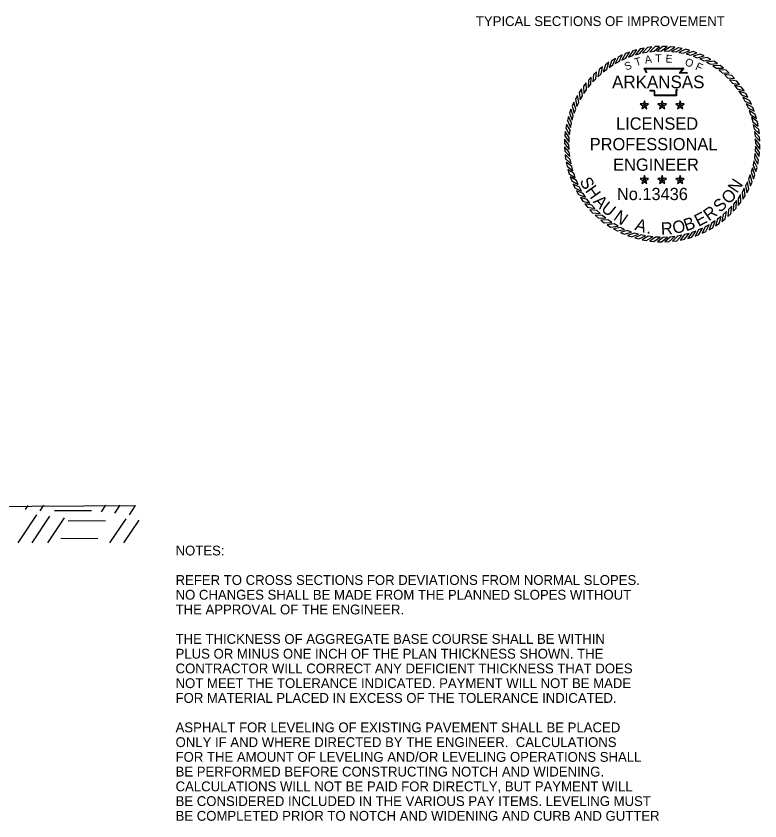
# Model space of a CAD drawing. Extents: x 1001270 to 1003428, y 1840152 to 1842912.
# Drawn here: x 1001383.06 to 1001428.48, y 1841177.29 to 1841226.43 of the extents above; entities that cross this region are included whole.
import ezdxf

# ---------------------------------------------------------------- set-up
doc = ezdxf.new("R2010")
doc.units = 0
for name, color, linetype in [('1', 7, 'Continuous'), ('19', 7, 'Continuous'), ('G-ANNO-SYMB', 7, 'Continuous')]:
    doc.layers.add(name, color=color, linetype=linetype)

msp = doc.modelspace()

# ---------------------------------------------------------------- linework, layer by layer
at = {"layer": '19'}
for p, q in [((1001383.629, 1841196.31), (1001383.795, 1841196.554)), ((1001384.524, 1841196.218), (1001384.75, 1841196.557)), ((1001385.412, 1841196.247), (1001387.673, 1841196.236)), ((1001388.288, 1841196.162), (1001388.55, 1841196.558)), ((1001389.083, 1841196.07), (1001389.415, 1841196.559)), ((1001389.978, 1841195.978), (1001390.359, 1841196.552)), ((1001383.186, 1841194.255), (1001384.338, 1841195.976)), ((1001384.041, 1841194.257), (1001385.133, 1841195.884)), ((1001384.996, 1841194.259), (1001386.028, 1841195.792)), ((1001388.796, 1841194.26), (1001389.793, 1841195.736)), ((1001386.242, 1841195.619), (1001388.513, 1841195.606)), ((1001389.651, 1841194.263), (1001390.587, 1841195.644)), ((1001385.8, 1841194.549), (1001388.06, 1841194.527))]:
    msp.add_line(p, q, dxfattribs=at)
msp.add_lwpolyline([(1001328.989, 1841200.31), (1001332.565, 1841198.276), (1001334.924, 1841197.639), (1001336.5, 1841197.555), (1001339.205, 1841197.826), (1001350.972, 1841198), (1001362.984, 1841197.659), (1001367.173, 1841197.123), (1001372.054, 1841196.875), (1001376.14, 1841196.662), (1001380.854, 1841196.492), (1001390.359, 1841196.552)], dxfattribs=at)
at = {"layer": 'G-ANNO-SYMB'}
for points in [[(1001420.513, 1841224.229), (1001420.273, 1841224.138), (1001420.048, 1841223.74), (1001420.3, 1841223.854)], [(1001420.96, 1841224.369), (1001420.714, 1841224.297), (1001420.458, 1841223.918), (1001420.719, 1841224.012)], [(1001421.416, 1841224.474), (1001421.165, 1841224.421), (1001420.881, 1841224.063), (1001421.148, 1841224.136)], [(1001421.88, 1841224.542), (1001421.625, 1841224.509), (1001421.314, 1841224.175), (1001421.586, 1841224.227)], [(1001422.347, 1841224.574), (1001422.091, 1841224.561), (1001421.754, 1841224.252), (1001422.029, 1841224.283)], [(1001422.816, 1841224.569), (1001422.559, 1841224.576), (1001422.199, 1841224.295), (1001422.476, 1841224.303)], [(1001423.282, 1841224.527), (1001423.027, 1841224.554), (1001422.646, 1841224.302), (1001422.923, 1841224.289)], [(1001423.744, 1841224.449), (1001423.492, 1841224.496), (1001423.092, 1841224.274), (1001423.367, 1841224.24)], [(1001424.198, 1841224.335), (1001423.951, 1841224.402), (1001423.535, 1841224.212), (1001423.806, 1841224.156)], [(1001424.642, 1841224.185), (1001424.401, 1841224.271), (1001423.971, 1841224.115), (1001424.237, 1841224.038)], [(1001419.658, 1841223.846), (1001419.436, 1841223.719), (1001419.276, 1841223.29), (1001419.507, 1841223.443)], [(1001420.078, 1841224.055), (1001419.846, 1841223.945), (1001419.653, 1841223.53), (1001419.896, 1841223.664)], [(1001425.073, 1841224.001), (1001424.839, 1841224.106), (1001424.398, 1841223.984), (1001424.658, 1841223.886)], [(1001425.488, 1841223.784), (1001425.263, 1841223.907), (1001424.814, 1841223.82), (1001425.065, 1841223.702)], [(1001425.885, 1841223.535), (1001425.67, 1841223.675), (1001425.216, 1841223.624), (1001425.457, 1841223.486)], [(1001418.874, 1841223.335), (1001418.675, 1841223.174), (1001418.584, 1841222.726), (1001418.789, 1841222.912)], [(1001419.256, 1841223.606), (1001419.045, 1841223.461), (1001418.919, 1841223.022), (1001419.138, 1841223.191)], [(1001426.261, 1841223.256), (1001426.058, 1841223.412), (1001425.601, 1841223.396), (1001425.83, 1841223.241)], [(1001418.18, 1841222.707), (1001418.008, 1841222.516), (1001417.988, 1841222.059), (1001418.161, 1841222.276)], [(1001418.515, 1841223.034), (1001418.329, 1841222.858), (1001418.273, 1841222.404), (1001418.462, 1841222.606)], [(1001426.614, 1841222.948), (1001426.424, 1841223.12), (1001425.967, 1841223.14), (1001426.183, 1841222.966)], [(1001426.942, 1841222.613), (1001426.765, 1841222.799), (1001426.312, 1841222.855), (1001426.514, 1841222.665)], [(1001417.872, 1841222.354), (1001417.716, 1841222.15), (1001417.732, 1841221.693), (1001417.887, 1841221.923)], [(1001427.242, 1841222.253), (1001427.081, 1841222.453), (1001426.633, 1841222.544), (1001426.82, 1841222.339)], [(1001427.513, 1841221.872), (1001427.368, 1841222.083), (1001426.929, 1841222.209), (1001427.099, 1841221.99)], [(1001417.593, 1841221.978), (1001417.453, 1841221.763), (1001417.504, 1841221.308), (1001417.642, 1841221.549)], [(1001427.754, 1841221.47), (1001427.626, 1841221.692), (1001427.198, 1841221.852), (1001427.35, 1841221.621)], [(1001417.344, 1841221.581), (1001417.221, 1841221.356), (1001417.308, 1841220.907), (1001417.426, 1841221.158)], [(1001421.427, 1841220.986), (1001421.488, 1841221.07), (1001421.427, 1841221.259), (1001421.366, 1841221.07)], [(1001422.518, 1841220.986), (1001422.579, 1841221.07), (1001422.518, 1841221.259), (1001422.456, 1841221.07)], [(1001423.609, 1841220.986), (1001423.67, 1841221.07), (1001423.609, 1841221.259), (1001423.547, 1841221.07)], [(1001427.962, 1841221.05), (1001427.852, 1841221.282), (1001427.438, 1841221.475), (1001427.571, 1841221.232)], [(1001416.943, 1841220.735), (1001416.857, 1841220.493), (1001417.013, 1841220.064), (1001417.09, 1841220.33)], [(1001417.127, 1841221.166), (1001417.022, 1841220.932), (1001417.144, 1841220.491), (1001417.242, 1841220.75)], [(1001421.427, 1841220.986), (1001421.366, 1841221.07), (1001421.167, 1841221.07), (1001421.328, 1841220.954)], [(1001421.427, 1841220.986), (1001421.328, 1841220.954), (1001421.266, 1841220.765), (1001421.427, 1841220.882)], [(1001421.427, 1841220.986), (1001421.526, 1841220.954), (1001421.686, 1841221.07), (1001421.488, 1841221.07)], [(1001421.427, 1841220.986), (1001421.427, 1841220.882), (1001421.587, 1841220.765), (1001421.526, 1841220.954)], [(1001422.518, 1841220.986), (1001422.456, 1841221.07), (1001422.258, 1841221.07), (1001422.419, 1841220.954)], [(1001422.518, 1841220.986), (1001422.419, 1841220.954), (1001422.357, 1841220.765), (1001422.518, 1841220.882)], [(1001422.518, 1841220.986), (1001422.617, 1841220.954), (1001422.777, 1841221.07), (1001422.579, 1841221.07)], [(1001422.518, 1841220.986), (1001422.518, 1841220.882), (1001422.678, 1841220.765), (1001422.617, 1841220.954)], [(1001423.609, 1841220.986), (1001423.547, 1841221.07), (1001423.349, 1841221.07), (1001423.51, 1841220.954)], [(1001423.609, 1841220.986), (1001423.51, 1841220.954), (1001423.448, 1841220.765), (1001423.609, 1841220.882)], [(1001423.609, 1841220.986), (1001423.708, 1841220.954), (1001423.868, 1841221.07), (1001423.67, 1841221.07)], [(1001423.609, 1841220.986), (1001423.609, 1841220.882), (1001423.769, 1841220.765), (1001423.708, 1841220.954)], [(1001428.137, 1841220.615), (1001428.045, 1841220.855), (1001427.647, 1841221.08), (1001427.761, 1841220.828)], [(1001416.793, 1841220.291), (1001416.726, 1841220.043), (1001416.916, 1841219.627), (1001416.972, 1841219.899)], [(1001428.277, 1841220.168), (1001428.204, 1841220.414), (1001427.825, 1841220.67), (1001427.919, 1841220.409)], [(1001428.381, 1841219.712), (1001428.328, 1841219.963), (1001427.97, 1841220.247), (1001428.044, 1841219.98)], [(1001416.679, 1841219.837), (1001416.632, 1841219.584), (1001416.854, 1841219.185), (1001416.888, 1841219.46)], [(1001428.449, 1841219.248), (1001428.417, 1841219.503), (1001428.082, 1841219.814), (1001428.134, 1841219.542)], [(1001416.601, 1841219.375), (1001416.574, 1841219.12), (1001416.826, 1841218.738), (1001416.839, 1841219.015)], [(1001428.481, 1841218.781), (1001428.468, 1841219.037), (1001428.159, 1841219.374), (1001428.19, 1841219.099)], [(1001416.559, 1841218.908), (1001416.552, 1841218.652), (1001416.833, 1841218.291), (1001416.825, 1841218.568)], [(1001428.476, 1841218.312), (1001428.483, 1841218.569), (1001428.202, 1841218.929), (1001428.211, 1841218.652)], [(1001416.554, 1841218.44), (1001416.567, 1841218.184), (1001416.876, 1841217.846), (1001416.845, 1841218.122)], [(1001428.434, 1841217.846), (1001428.462, 1841218.101), (1001428.209, 1841218.482), (1001428.196, 1841218.205)], [(1001416.586, 1841217.972), (1001416.619, 1841217.718), (1001416.953, 1841217.406), (1001416.901, 1841217.678)], [(1001428.356, 1841217.384), (1001428.404, 1841217.636), (1001428.182, 1841218.036), (1001428.147, 1841217.761)], [(1001416.654, 1841217.509), (1001416.707, 1841217.258), (1001417.065, 1841216.973), (1001416.992, 1841217.241)], [(1001428.242, 1841216.93), (1001428.309, 1841217.177), (1001428.119, 1841217.593), (1001428.063, 1841217.322)], [(1001416.759, 1841217.052), (1001416.831, 1841216.806), (1001417.21, 1841216.55), (1001417.116, 1841216.811)], [(1001428.092, 1841216.486), (1001428.179, 1841216.727), (1001428.022, 1841217.157), (1001427.945, 1841216.891)], [(1001416.899, 1841216.605), (1001416.99, 1841216.366), (1001417.388, 1841216.14), (1001417.274, 1841216.393)], [(1001421.427, 1841216.418), (1001421.366, 1841216.502), (1001421.167, 1841216.502), (1001421.328, 1841216.386)], [(1001421.427, 1841216.418), (1001421.328, 1841216.386), (1001421.266, 1841216.197), (1001421.427, 1841216.314)], [(1001421.427, 1841216.418), (1001421.488, 1841216.502), (1001421.427, 1841216.69), (1001421.366, 1841216.502)], [(1001421.427, 1841216.418), (1001421.526, 1841216.386), (1001421.686, 1841216.502), (1001421.488, 1841216.502)], [(1001421.427, 1841216.418), (1001421.427, 1841216.314), (1001421.587, 1841216.197), (1001421.526, 1841216.386)], [(1001422.518, 1841216.418), (1001422.456, 1841216.502), (1001422.258, 1841216.502), (1001422.419, 1841216.386)], [(1001422.518, 1841216.418), (1001422.419, 1841216.386), (1001422.357, 1841216.197), (1001422.518, 1841216.314)], [(1001422.518, 1841216.418), (1001422.579, 1841216.502), (1001422.518, 1841216.69), (1001422.456, 1841216.502)], [(1001422.518, 1841216.418), (1001422.617, 1841216.386), (1001422.777, 1841216.502), (1001422.579, 1841216.502)], [(1001422.518, 1841216.418), (1001422.518, 1841216.314), (1001422.678, 1841216.197), (1001422.617, 1841216.386)], [(1001423.609, 1841216.418), (1001423.547, 1841216.502), (1001423.349, 1841216.502), (1001423.51, 1841216.386)], [(1001423.609, 1841216.418), (1001423.51, 1841216.386), (1001423.448, 1841216.197), (1001423.609, 1841216.314)], [(1001423.609, 1841216.418), (1001423.67, 1841216.502), (1001423.609, 1841216.69), (1001423.547, 1841216.502)], [(1001423.609, 1841216.418), (1001423.708, 1841216.386), (1001423.868, 1841216.502), (1001423.67, 1841216.502)], [(1001423.609, 1841216.418), (1001423.609, 1841216.314), (1001423.769, 1841216.197), (1001423.708, 1841216.386)], [(1001427.691, 1841215.64), (1001427.814, 1841215.865), (1001427.727, 1841216.314), (1001427.609, 1841216.063)], [(1001427.909, 1841216.055), (1001428.013, 1841216.289), (1001427.891, 1841216.73), (1001427.793, 1841216.47)], [(1001417.073, 1841216.171), (1001417.183, 1841215.939), (1001417.598, 1841215.746), (1001417.464, 1841215.988)], [(1001427.442, 1841215.243), (1001427.583, 1841215.458), (1001427.531, 1841215.912), (1001427.394, 1841215.671)], [(1001417.282, 1841215.751), (1001417.409, 1841215.529), (1001417.838, 1841215.368), (1001417.685, 1841215.6)], [(1001417.522, 1841215.349), (1001417.667, 1841215.137), (1001418.106, 1841215.011), (1001417.936, 1841215.23)], [(1001427.163, 1841214.867), (1001427.32, 1841215.07), (1001427.304, 1841215.527), (1001427.148, 1841215.298)], [(1001417.793, 1841214.967), (1001417.954, 1841214.767), (1001418.402, 1841214.676), (1001418.216, 1841214.881)], [(1001426.855, 1841214.514), (1001427.027, 1841214.704), (1001427.047, 1841215.161), (1001426.874, 1841214.945)], [(1001418.094, 1841214.608), (1001418.27, 1841214.421), (1001418.724, 1841214.365), (1001418.522, 1841214.555)], [(1001426.161, 1841213.886), (1001426.361, 1841214.047), (1001426.452, 1841214.495), (1001426.247, 1841214.308)], [(1001426.52, 1841214.186), (1001426.707, 1841214.363), (1001426.763, 1841214.816), (1001426.573, 1841214.614)], [(1001418.421, 1841214.273), (1001418.612, 1841214.101), (1001419.069, 1841214.081), (1001418.852, 1841214.254)], [(1001418.774, 1841213.965), (1001418.978, 1841213.808), (1001419.435, 1841213.824), (1001419.205, 1841213.98)], [(1001425.377, 1841213.374), (1001425.599, 1841213.502), (1001425.76, 1841213.93), (1001425.528, 1841213.778)], [(1001425.779, 1841213.615), (1001425.991, 1841213.759), (1001426.117, 1841214.199), (1001425.898, 1841214.029)], [(1001419.15, 1841213.685), (1001419.365, 1841213.545), (1001419.82, 1841213.597), (1001419.579, 1841213.734)], [(1001419.547, 1841213.436), (1001419.772, 1841213.314), (1001420.221, 1841213.401), (1001419.97, 1841213.519)], [(1001424.523, 1841212.991), (1001424.762, 1841213.083), (1001424.988, 1841213.481), (1001424.735, 1841213.367)], [(1001424.957, 1841213.166), (1001425.189, 1841213.276), (1001425.382, 1841213.69), (1001425.14, 1841213.557)], [(1001419.962, 1841213.219), (1001420.196, 1841213.114), (1001420.637, 1841213.237), (1001420.378, 1841213.335)], [(1001420.393, 1841213.035), (1001420.635, 1841212.949), (1001421.064, 1841213.106), (1001420.798, 1841213.183)], [(1001420.837, 1841212.886), (1001421.085, 1841212.819), (1001421.501, 1841213.009), (1001421.229, 1841213.065)], [(1001421.291, 1841212.772), (1001421.543, 1841212.724), (1001421.943, 1841212.946), (1001421.668, 1841212.981)], [(1001421.753, 1841212.694), (1001422.008, 1841212.666), (1001422.39, 1841212.919), (1001422.113, 1841212.931)], [(1001422.22, 1841212.652), (1001422.476, 1841212.644), (1001422.837, 1841212.926), (1001422.56, 1841212.917)], [(1001422.688, 1841212.647), (1001422.944, 1841212.66), (1001423.282, 1841212.969), (1001423.006, 1841212.938)], [(1001423.156, 1841212.679), (1001423.41, 1841212.711), (1001423.722, 1841213.046), (1001423.45, 1841212.994)], [(1001423.619, 1841212.747), (1001423.87, 1841212.8), (1001424.155, 1841213.158), (1001423.887, 1841213.084)], [(1001424.076, 1841212.851), (1001424.322, 1841212.924), (1001424.577, 1841213.303), (1001424.317, 1841213.209)]]:
    msp.add_lwpolyline(points, close=True, dxfattribs=at)
for points in [[(1001421.562, 1841222.94), (1001421.423, 1841223.241), (1001423.829, 1841223.243), (1001423.628, 1841222.99), (1001423.792, 1841222.992), (1001423.928, 1841222.994), (1001424.065, 1841222.979)], [(1001421.596, 1841222.956), (1001421.482, 1841223.203), (1001423.75, 1841223.205), (1001423.548, 1841222.951), (1001423.792, 1841222.954), (1001423.926, 1841222.956), (1001424.06, 1841222.941)], [(1001423.45, 1841221.932), (1001423.409, 1841221.898), (1001423.395, 1841221.849), (1001423.382, 1841221.724), (1001423.382, 1841221.557), (1001422.038, 1841221.557), (1001422.038, 1841221.782), (1001422.038, 1841221.832), (1001421.984, 1841221.849), (1001421.793, 1841221.849), (1001421.759, 1841221.9)], [(1001423.426, 1841221.961), (1001423.375, 1841221.92), (1001423.358, 1841221.856), (1001423.344, 1841221.726), (1001423.344, 1841221.596), (1001422.077, 1841221.596), (1001422.077, 1841221.782), (1001422.077, 1841221.86), (1001421.99, 1841221.887), (1001421.813, 1841221.887), (1001421.791, 1841221.921)]]:
    msp.add_lwpolyline(points, dxfattribs=at)

# ---------------------------------------------------------------- texts
at = {"layer": '1'}
msp.add_text('TYPICAL SECTIONS OF IMPROVEMENT', height=0.6, dxfattribs=at).set_placement((1001411.138, 1841225.819))
at = {"layer": '19'}
for s, p in [('NOTES:', (1001392.802, 1841193.495)), ('REFER TO CROSS SECTIONS FOR DEVIATIONS FROM NORMAL SLOPES.', (1001392.802, 1841191.695)), ('NO CHANGES SHALL BE MADE FROM THE PLANNED SLOPES WITHOUT', (1001392.802, 1841190.795)), ('THE APPROVAL OF THE ENGINEER.', (1001392.802, 1841189.895)), ('THE THICKNESS OF AGGREGATE BASE COURSE SHALL BE WITHIN', (1001392.802, 1841188.095)), ('PLUS OR MINUS ONE INCH OF THE PLAN THICKNESS SHOWN. THE', (1001392.802, 1841187.195)), ('CONTRACTOR WILL CORRECT ANY DEFICIENT THICKNESS THAT DOES', (1001392.802, 1841186.295)), ('NOT MEET THE TOLERANCE INDICATED. PAYMENT WILL NOT BE MADE', (1001392.802, 1841185.395)), ('FOR MATERIAL PLACED IN EXCESS OF THE TOLERANCE INDICATED.', (1001392.802, 1841184.495)), ('ASPHALT FOR LEVELING OF EXISTING PAVEMENT SHALL BE PLACED', (1001392.802, 1841182.695)), ('ONLY IF AND WHERE DIRECTED BY THE ENGINEER.  CALCULATIONS', (1001392.802, 1841181.795)), ('FOR THE AMOUNT OF LEVELING AND/OR LEVELING OPERATIONS SHALL', (1001392.802, 1841180.895)), ('BE PERFORMED BEFORE CONSTRUCTING NOTCH AND WIDENING.', (1001392.802, 1841179.995)), ('CALCULATIONS WILL NOT BE PAID FOR DIRECTLY, BUT PAYMENT WILL', (1001392.802, 1841179.095)), ('BE CONSIDERED INCLUDED IN THE VARIOUS PAY ITEMS. LEVELING MUST ', (1001392.802, 1841178.195)), ('BE COMPLETED PRIOR TO NOTCH AND WIDENING AND CURB AND GUTTER', (1001392.802, 1841177.295))]:
    msp.add_text(s, height=0.6, dxfattribs=at).set_placement(p)
at = {"layer": 'G-ANNO-SYMB'}
for s, height, rotation, p in [('T', 0.475, 16.9015, (1001420.912, 1841223.369)), ('A', 0.475, 8.6788, (1001421.489, 1841223.52)), ('T', 0.475, 1.4789, (1001422.102, 1841223.614)), ('E', 0.475, 356.672, (1001422.709, 1841223.6)), ('O', 0.475, 341.2218, (1001423.862, 1841223.437)), ('S', 0.475, 19.7726, (1001420.309, 1841223.098)), ('F', 0.475, 335.3628, (1001424.501, 1841223.187)), ('ARKANSAS', 0.7747, 360, (1001419.456, 1841222.018)), ('LICENSED', 0.75, 360, (1001419.696, 1841219.49)), ('PROFESSIONAL', 0.75, 360, (1001418.089, 1841218.235)), ('ENGINEER', 0.75, 360, (1001419.518, 1841216.981)), ('S', 0.75, 298.1636, (1001417.45, 1841216.35)), ('N', 0.75, 56.1007, (1001427.092, 1841215.567)), ('H', 0.75, 305.619, (1001417.792, 1841215.763)), ('No.13436', 0.747, 360, (1001419.754, 1841215.193)), ('O', 0.75, 44.7757, (1001426.571, 1841214.892)), ('A', 0.75, 313.4472, (1001418.268, 1841215.078)), ('U', 0.75, 320.9026, (1001418.735, 1841214.589)), ('S', 0.75, 43.4878, (1001426.055, 1841214.394)), ('N', 0.75, 324.9326, (1001419.491, 1841214.03)), ('E', 0.75, 27.8315, (1001424.732, 1841213.552)), ('R', 0.75, 35.6597, (1001425.366, 1841213.884)), ('A', 0.75, 343.0991, (1001420.799, 1841213.387)), ('R', 0.75, 3.2287, (1001422.455, 1841213.074)), ('O', 0.75, 11.4296, (1001423.223, 1841213.122)), ('B', 0.75, 18.885, (1001423.974, 1841213.281)), ('.', 0.75, 351.3, (1001421.536, 1841213.169))]:
    msp.add_text(s, height=height, rotation=rotation, dxfattribs=at).set_placement(p)

doc.saveas('drawing.dxf')
